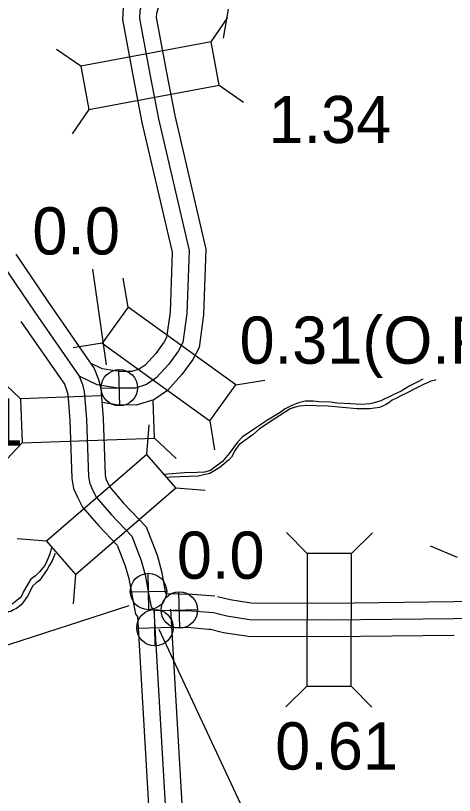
# Model space of a CAD drawing. Extents: x -83719 to 153526, y -11835 to 11446.
# Drawn here: x -3271.4 to -3140.4, y -249.6 to -16.9 of the extents above; entities that cross this region are included whole.
import ezdxf

# ---------------------------------------------------------------- set-up
doc = ezdxf.new("R2010")
doc.units = 0
for name, color, linetype in [('Level 10', 7, 'Continuous'), ('Level 20', 7, 'Continuous'), ('Level 25', 7, 'Continuous'), ('Level 26', 7, 'Continuous'), ('Level 58', 7, 'Continuous'), ('Level 59', 7, 'Continuous'), ('Level 9', 7, 'Continuous')]:
    doc.layers.add(name, color=color, linetype=linetype)

msp = doc.modelspace()

# ---------------------------------------------------------------- linework, layer by layer
at = {"layer": 'Level 10'}
for points in [[(-3147.64, 60.42), (-3211.85, 12.54), (-3216.8, 9.08), (-3234.14, -3.63), (-3237.39, -7.81), (-3239.28, -14.63), (-3239.51, -18.11), (-3236.23, -35.79), (-3233.72, -48.79), (-3224.68, -87.55), (-3225.34, -105.4), (-3226.36, -112.94), (-3227.07, -114.31), (-3229.55, -117.75), (-3232.76, -121.26), (-3234.53, -122.48), (-3236.78, -123.15), (-3240.47, -123.09), (-3245.58, -122.31), (-3249.04, -120.66)], [(-3141.66, 52.41), (-3206, 4.44), (-3210.98, 0.95), (-3227.1, -10.86), (-3228.28, -12.38), (-3229.37, -16.32), (-3229.45, -17.52), (-3226.4, -33.93), (-3223.94, -46.7), (-3214.63, -86.58), (-3215.37, -106.25), (-3216.68, -116.01), (-3218.54, -119.57), (-3221.77, -124.06), (-3226.14, -128.85), (-3230.16, -131.62), (-3235.4, -133.17), (-3241.31, -133.08), (-3245.56, -132.43)], [(-3271.42, -88.08), (-3261.62, -102.55), (-3247.99, -122.2)], [(-3140.65, -191.81), (-3131.99, -191.6), (-3127.81, -189.89), (-3112.23, -183.3), (-3107.19, -179.61), (-3100.98, -173.14), (-3093.68, -167.36), (-3082.72, -160.63), (-3077.69, -158.33), (-3060.53, -150.75), (-3050.82, -146.59), (-3040.69, -143.72), (-3032.98, -141.75), (-2965.3, -123.99), (-2951.26, -122.05), (-2945.4, -119.62), (-2915.7, -106.37)], [(-3269.87, -108.2), (-3256.87, -126.95)], [(-3247.95, -122.28), (-3246.71, -125.52), (-3245.99, -128.24), (-3245.28, -137.11), (-3244.69, -154.02), (-3244.49, -155.13), (-3243.99, -156.28), (-3243.13, -157.89), (-3239.21, -162.44), (-3232.49, -169.52), (-3229.2, -177.94), (-3227.88, -182.73), (-3226.68, -189.36)], [(-3256.88, -126.93), (-3256.24, -128.6), (-3255.89, -129.94), (-3255.27, -137.68), (-3254.66, -155.1), (-3254.12, -158.06), (-3253.01, -160.62), (-3251.44, -163.57), (-3246.63, -169.15), (-3241.09, -174.98), (-3238.7, -181.09), (-3237.65, -184.94), (-3236.59, -190.78), (-3235.61, -195.51), (-3235.08, -196.21)], [(-3226.68, -189.33), (-3226.66, -189.42)], [(-3226.64, -189.39), (-3218.61, -189.56), (-3211.99, -190.11)], [(-3211.2, -190.24), (-3207.42, -191.18), (-3201.26, -192.16), (-3177.85, -192.22), (-3140.58, -191.81)], [(-3225.17, -194.02), (-3219.99, -282.94)], [(-3235.05, -196.24), (-3229.98, -283.36)], [(-3224.72, -199.43), (-3219.14, -199.55), (-3212.82, -200.08)], [(-3213.61, -199.95), (-3209.42, -200.99), (-3202.06, -202.15), (-3177.81, -202.22), (-3140.47, -201.81)]]:
    msp.add_lwpolyline(points, dxfattribs=at)
at = {"layer": 'Level 20'}
for p, q in [((-3207.95, -14.99), (-3209.48, -23.66)), ((-3213.05, -24.76), (-3208.07, -17.5)), ((-3251.99, -31.99), (-3259.24, -27.01)), ((-3210.64, -37.73), (-3203.39, -42.72)), ((-3249.57, -44.97), (-3254.56, -52.22)), ((-3237.87, -103.98), (-3239.29, -95.29)), ((-3245.59, -114.69), (-3254.27, -116.1)), ((-3270, -131.25), (-3276.44, -125.25)), ((-3205.74, -127.12), (-3197.05, -125.7)), ((-3245.99, -130.41), (-3270, -131.25)), ((-3270, -131.25), (-3269.53, -144.44)), ((-3229.96, -143.05), (-3230.35, -131.83)), ((-3232.24, -147.86), (-3231.6, -139.08)), ((-3213.45, -137.83), (-3212.04, -146.51)), ((-3269.53, -144.44), (-3229.96, -143.05)), ((-3229.96, -143.05), (-3223.52, -149.05)), ((-3269.53, -144.44), (-3275.54, -150.88)), ((-3223.62, -157.85), (-3214.84, -158.5)), ((-3184.37, -177.4), (-3190.58, -171.16)), ((-3171.17, -177.43), (-3164.94, -171.23)), ((-3262.22, -173.73), (-3271, -173.08)), ((-3139.49, -178.67), (-3147.6, -175.27)), ((-3253.6, -183.72), (-3254.24, -192.5)), ((-3184.48, -217), (-3190.72, -223.21)), ((-3171.28, -217.03), (-3165.07, -223.27))]:
    msp.add_line(p, q, dxfattribs=at)
for points in [[(-3213.05, -24.76), (-3251.99, -31.99), (-3249.57, -44.97), (-3210.64, -37.73)], [(-3205.74, -127.12), (-3237.87, -103.98), (-3245.59, -114.69), (-3213.45, -137.83)], [(-3232.24, -147.86), (-3262.22, -173.73), (-3253.6, -183.72), (-3223.62, -157.85)], [(-3184.37, -177.4), (-3184.48, -217), (-3171.28, -217.03), (-3171.17, -177.43)]]:
    msp.add_lwpolyline(points, close=True, dxfattribs=at)
at = {"layer": 'Level 25'}
for p, q in [((-3248.48, -92.64), (-3244.43, -121.18)), ((-3299.48, -213.01), (-3237.5, -192.99)), ((-3228.64, -200.04), (-3199.8, -261.78))]:
    msp.add_line(p, q, dxfattribs=at)
at = {"layer": 'Level 26'}
for p, q in [((-3240.35, -133.41), (-3240.6, -122.56)), ((-3245.9, -128.11), (-3235.05, -127.86)), ((-3231.65, -194.2), (-3231.9, -183.35)), ((-3237.2, -188.9), (-3226.35, -188.65)), ((-3222.45, -199.75), (-3222.7, -188.9)), ((-3229.73, -205.01), (-3229.98, -194.16)), ((-3228, -194.45), (-3217.15, -194.2)), ((-3235.28, -199.71), (-3224.43, -199.46))]:
    msp.add_line(p, q, dxfattribs=at)
for centre in [(-3240.47, -127.99), (-3231.77, -188.78), (-3222.58, -194.32), (-3229.85, -199.58)]:
    msp.add_circle(centre, 5.43, dxfattribs=at)
at = {"layer": 'Level 59'}
for points in [[(-3144.65, 56.42), (-3208.92, 8.49), (-3213.89, 5.02), (-3230.62, -7.25), (-3232.83, -10.1), (-3234.33, -15.47), (-3234.48, -17.82), (-3231.31, -34.86), (-3228.83, -47.75), (-3219.66, -87.06), (-3220.36, -105.83), (-3221.52, -114.47), (-3222.81, -116.94), (-3225.66, -120.9), (-3229.45, -125.05), (-3232.34, -127.05), (-3236.09, -128.16), (-3240.89, -128.09), (-3247.08, -127.14), (-3252.43, -124.57)], [(-3275.56, -90.88), (-3265.74, -105.38), (-3252.43, -124.57)], [(-3140.53, -196.81), (-3130.95, -196.57), (-3125.89, -194.5), (-3109.74, -187.67), (-3103.89, -183.38), (-3097.61, -176.85), (-3090.81, -171.47), (-3080.37, -165.05), (-3075.64, -162.89), (-3058.54, -155.34), (-3049.14, -151.31), (-3039.39, -148.55), (-3031.72, -146.59), (-2964.32, -128.9), (-2949.94, -126.92), (-2943.42, -124.22), (-2913.66, -110.94)], [(-3252.43, -124.57), (-3251.48, -127.06), (-3250.94, -129.09), (-3250.28, -137.4), (-3249.67, -154.56), (-3249.3, -156.59), (-3248.5, -158.45), (-3247.29, -160.73), (-3242.92, -165.79), (-3236.79, -172.25), (-3233.95, -179.51), (-3232.76, -183.84), (-3231.68, -189.83), (-3230.94, -193.39), (-3230.4, -194.11), (-3230.16, -194.31)], [(-3230.16, -194.31), (-3224.99, -283.07)], [(-3230.16, -194.31), (-3218.87, -194.56), (-3212.41, -195.09)], [(-3212.41, -195.09), (-3208.42, -196.09), (-3201.66, -197.15), (-3177.83, -197.22), (-3140.53, -196.81)]]:
    msp.add_lwpolyline(points, dxfattribs=at)
at = {"layer": 'Level 9'}
for points in [[(-3149.84, -125.47), (-3151.34, -126.22), (-3153.72, -127.46), (-3156.36, -129.04), (-3158.88, -130.16), (-3162.42, -131.89), (-3164.41, -132.52), (-3165.7, -132.81), (-3168.17, -133.02), (-3171.34, -132.74), (-3175.48, -132.61), (-3177.48, -132.31), (-3180.92, -132.21), (-3182.49, -132.03), (-3184.99, -131.97), (-3186.98, -132.51), (-3188.93, -133.31), (-3190.95, -134.32), (-3192.5, -135.35), (-3196.2, -137.61), (-3201.57, -141.22), (-3203.81, -142.76), (-3205.22, -144.25), (-3207.67, -147.64), (-3209.69, -149.98), (-3211.93, -151.72), (-3213.25, -152.68), (-3215.04, -153.18), (-3217.27, -153.25), (-3221.01, -153.35), (-3227.14, -153.85)], [(-3146.03, -125.66), (-3146.48, -125.77), (-3147.51, -126.05), (-3148.47, -126.47), (-3149.46, -126.95), (-3150.69, -127.51), (-3152.47, -128.41), (-3154.56, -129.45), (-3156.47, -130.42), (-3157.7, -131.07), (-3159.02, -131.7), (-3160.04, -132.45), (-3161, -133.1), (-3162.83, -133.83)], [(-3162.83, -133.83), (-3165.79, -134.29), (-3169.52, -134.26), (-3178.11, -133.43), (-3181.74, -133.33), (-3184.48, -133.29), (-3186.61, -133.5), (-3187.97, -133.76), (-3189.43, -134.32), (-3194.2, -137.39), (-3198.61, -140.22), (-3200.48, -141.89), (-3204.75, -145.05), (-3205.92, -146.58), (-3206.95, -148.74), (-3207.9, -149.62), (-3210.49, -151.75), (-3213.45, -153.61), (-3216.97, -154.35), (-3225.1, -154.68), (-3226.5, -154.8)], [(-3260.7, -175.85), (-3261.31, -177.84), (-3262.08, -179.72), (-3262.69, -181), (-3264.26, -182.9), (-3265.5, -184.06), (-3266.89, -185.08), (-3267.54, -186.07), (-3268.05, -187.08), (-3269.09, -188.83), (-3269.54, -189.94), (-3270.06, -190.65), (-3271.44, -191.81), (-3272.5, -192.53)], [(-3259.69, -177.32), (-3259.84, -177.91), (-3260.61, -179.8), (-3261.32, -180.95), (-3262, -182.26), (-3262.95, -183.51), (-3264.35, -185.51), (-3265.27, -186.16), (-3266.35, -187.18), (-3267.13, -188.73), (-3267.93, -190.22), (-3269.11, -191.91), (-3269.82, -192.79), (-3270.35, -193.3), (-3271.21, -193.85), (-3272.03, -194.3), (-3272.83, -194.75), (-3273.52, -194.89), (-3274.19, -195.14), (-3274.75, -195.47)]]:
    msp.add_lwpolyline(points, dxfattribs=at)

# ---------------------------------------------------------------- texts
at = {"layer": 'Level 25'}
for p in [(-3266.45, -88.22), (-3223.29, -184.98)]:
    msp.add_text('0.0', height=14.08, dxfattribs=at).set_placement(p)
at = {"layer": 'Level 58'}
for s, p in [('1.34', (-3195.96, -54.97)), ('0.31(O.P.)', (-3204.58, -120.81)), ('19.31', (-3316.31, -145.22)), ('0.61', (-3193.94, -241.91))]:
    msp.add_text(s, height=14.08, dxfattribs=at).set_placement(p)

doc.saveas('drawing.dxf')
